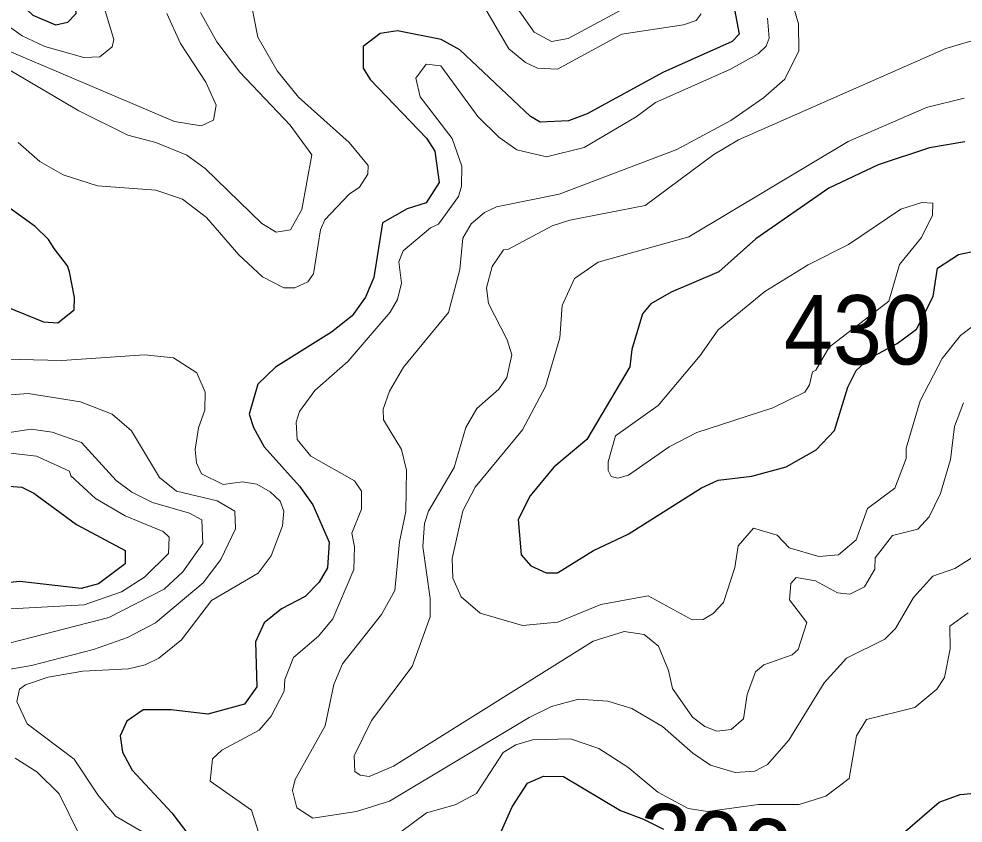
# Model space of a CAD drawing. Extents: x 673.6 to 698.9, y 7012 to 7040.1.
# Drawn here: x 687.062 to 688.151, y 7016.629 to 7017.556 of the extents above; entities that cross this region are included whole.
import ezdxf
from ezdxf.enums import TextEntityAlignment as Align

# ---------------------------------------------------------------- set-up
doc = ezdxf.new("R2010")
doc.units = 0
doc.header["$LTSCALE"] = 0.032
doc.layers.add('1', color=7, linetype='Continuous', lineweight=25)
doc.layers.add('2', color=7, linetype='Continuous', lineweight=13)
doc.layers.add('21', color=7, linetype='Continuous')
doc.layers.add('61', color=7, linetype='Continuous')

msp = doc.modelspace()

# ---------------------------------------------------------------- linework, layer by layer
at = {"layer": '1'}
for points in [[(688.2424, 7018.1298), (688.1343, 7018.0545), (688.0913, 7018.0367), (688.0401, 7017.9815), (688.0228, 7017.9146), (687.9853, 7017.8607), (687.9778, 7017.8233), (687.9769, 7017.7999), (687.9692, 7017.7685), (687.9556, 7017.7623), (687.9412, 7017.7646), (687.8989, 7017.7946), (687.8572, 7017.8168), (687.8417, 7017.822), (687.8164, 7017.8201), (687.7888, 7017.7941), (687.7809, 7017.7701), (687.7782, 7017.7461), (687.7908, 7017.702), (687.8236, 7017.637), (687.8874, 7017.567), (687.8931, 7017.5384), (687.8847, 7017.53), (687.8048, 7017.4944)], [(687.1102, 7017.7165), (687.1084, 7017.6924), (687.1124, 7017.6448), (687.1256, 7017.5961), (687.128, 7017.5619), (687.1184, 7017.552), (687.1048, 7017.5491), (687.0789, 7017.56), (687.0303, 7017.606)], [(687.571, 7017.5205), (687.5494, 7017.5325), (687.4988, 7017.5425), (687.4791, 7017.5393), (687.4595, 7017.5245), (687.4593, 7017.4994), (687.4675, 7017.4863), (687.5325, 7017.4185), (687.5418, 7017.4036), (687.5469, 7017.3674), (687.5318, 7017.3441), (687.5102, 7017.3372), (687.4818, 7017.321), (687.4716, 7017.2579), (687.462, 7017.2354), (687.4466, 7017.2138), (687.4228, 7017.1949), (687.3582, 7017.1546), (687.3378, 7017.135), (687.3279, 7017.1003), (687.3328, 7017.085), (687.3453, 7017.0629), (687.3861, 7017.0176), (687.4011, 7016.9959), (687.4203, 7016.9527), (687.4183, 7016.9233), (687.4085, 7016.9068), (687.3926, 7016.8901), (687.3653, 7016.876), (687.3451, 7016.8598), (687.3352, 7016.838), (687.3368, 7016.7862), (687.3225, 7016.7659), (687.2801, 7016.7547), (687.2378, 7016.7595), (687.2057, 7016.7595), (687.1867, 7016.7466), (687.1791, 7016.7297), (687.1816, 7016.7106), (687.193, 7016.6899), (687.2385, 7016.6409), (687.2594, 7016.6137)], [(687.8048, 7017.4944), (687.7177, 7017.4467), (687.6963, 7017.4385), (687.6635, 7017.437), (687.6523, 7017.4436), (687.571, 7017.5205)], [(688.1532, 7017.4145), (688.1126, 7017.4077), (688.0534, 7017.3879), (687.9965, 7017.3611), (687.912, 7017.3027), (687.8694, 7017.2645), (687.8144, 7017.2411), (687.7912, 7017.2278), (687.7815, 7017.2163), (687.7693, 7017.1752), (687.7667, 7017.1551), (687.7171, 7017.0711), (687.6793, 7017.0395), (687.6518, 7017.0064), (687.638, 7016.9791), (687.6415, 7016.9381), (687.6527, 7016.9255), (687.6705, 7016.9177), (687.6834, 7016.9177), (687.7248, 7016.9432), (687.7649, 7016.9622), (687.8496, 7017.0155), (687.8689, 7017.0242), (687.9075, 7017.0291), (687.9471, 7017.0397), (687.9818, 7017.0593), (688.0027, 7017.0815), (688.0182, 7017.1314), (688.028, 7017.1507), (688.0428, 7017.1646), (688.0752, 7017.1818), (688.0974, 7017.1983), (688.1166, 7017.2362), (688.1215, 7017.2689), (688.1459, 7017.2845), (688.1857, 7017.293)], [(687.03, 7017.0191), (687.0656, 7017.0164), (687.0796, 7017.0094), (687.1289, 7016.9733), (687.185, 7016.9432), (687.1849, 7016.928), (687.1543, 7016.9048), (687.1342, 7016.8994), (687.0633, 7016.9075), (687.0143, 7016.9026)], [(687.6189, 7016.6202), (687.6311, 7016.6479), (687.6489, 7016.6749), (687.6672, 7016.6831), (687.6903, 7016.6827), (687.7559, 7016.6433), (687.7826, 7016.6335), (687.8056, 7016.6218)], [(688.0816, 7016.6168), (688.1237, 7016.6532), (688.1479, 7016.6618), (688.1725, 7016.6642), (688.2214, 7016.6561), (688.244, 7016.6568), (688.2942, 7016.6716), (688.3184, 7016.6756), (688.3418, 7016.67), (688.4117, 7016.6237)]]:
    msp.add_lwpolyline(points, dxfattribs=at)
msp.add_lwpolyline([(687.103, 7017.2915), (687.0964, 7017.3019), (687.0809, 7017.317), (687.0426, 7017.3446), (687.0221, 7017.3528), (687.004, 7017.3553), (686.9794, 7017.3511), (686.9737, 7017.343), (686.9679, 7017.3072), (686.9509, 7017.2715), (686.9506, 7017.2645), (686.9652, 7017.2463), (686.9788, 7017.2408), (687.0366, 7017.2289), (687.0908, 7017.2068), (687.1072, 7017.2059), (687.1261, 7017.2206), (687.1263, 7017.2348), (687.1207, 7017.2646), (687.1183, 7017.2713)], close=True, dxfattribs=at)
at = {"layer": '2'}
msp.add_line((687.9711, 7016.8602), (687.9608, 7016.8293), dxfattribs=at)
for points in [[(687.138, 7017.6447), (687.1717, 7017.5324), (687.1699, 7017.5238), (687.1557, 7017.5123), (687.1371, 7017.5116), (687.0921, 7017.5244), (687.0661, 7017.5367), (687.0268, 7017.5641)], [(687.991, 7016.7908), (687.9502, 7016.7244), (687.9256, 7016.6966), (687.911, 7016.689), (687.8883, 7016.6873), (687.86, 7016.6958), (687.8394, 7016.7095), (687.8047, 7016.7404), (687.7693, 7016.7611), (687.7416, 7016.7695), (687.7078, 7016.7718), (687.6767, 7016.7634), (687.6506, 7016.7509), (687.4898, 7016.6542), (687.4516, 7016.6423), (687.4013, 7016.6347), (687.3827, 7016.6467), (687.378, 7016.6664), (687.3808, 7016.6794), (687.4156, 7016.7412), (687.4255, 7016.7888), (687.4356, 7016.8125), (687.4804, 7016.8694), (687.4958, 7016.8972), (687.5011, 7016.9532), (687.5086, 7016.9881), (687.5094, 7017.0357), (687.5037, 7017.0599), (687.4827, 7017.0941), (687.4824, 7017.1063), (687.4898, 7017.127), (687.5058, 7017.1546), (687.5579, 7017.2178), (687.571, 7017.2674), (687.5743, 7017.3033), (687.5838, 7017.3198), (687.5994, 7017.333), (687.6131, 7017.3394), (687.6854, 7017.3543), (687.8211, 7017.4056), (687.8833, 7017.4392), (687.9209, 7017.4652), (687.9455, 7017.4866), (687.9619, 7017.5193), (687.9614, 7017.5506), (687.9456, 7017.6046)], [(687.7564, 7017.5664), (687.6956, 7017.5335), (687.6767, 7017.5302), (687.6567, 7017.5409), (687.622, 7017.5905)], [(687.3287, 7017.5825), (687.3378, 7017.535), (687.3602, 7017.4965), (687.3848, 7017.4661), (687.4431, 7017.4135), (687.465, 7017.3871), (687.4649, 7017.3773), (687.4552, 7017.3623), (687.4433, 7017.3541), (687.4151, 7017.3245), (687.41, 7017.3131), (687.4021, 7017.2621), (687.3957, 7017.2532), (687.3804, 7017.2461), (687.3677, 7017.2461), (687.3432, 7017.2589), (687.316, 7017.284), (687.2787, 7017.3272), (687.2508, 7017.3485), (687.2202, 7017.3587), (687.1531, 7017.3639), (687.1132, 7017.3765)], [(687.8493, 7017.562), (687.8434, 7017.5542), (687.8288, 7017.5492), (687.7578, 7017.5387), (687.6836, 7017.4983), (687.6602, 7017.4995), (687.6464, 7017.506), (687.6274, 7017.5217), (687.5998, 7017.569)], [(687.233, 7017.5624), (687.2486, 7017.5278), (687.2778, 7017.4832), (687.29, 7017.4568), (687.2866, 7017.4393), (687.2726, 7017.4329), (687.2417, 7017.4377), (687.0439, 7017.522)], [(687.2719, 7017.5635), (687.2906, 7017.5298), (687.3171, 7017.4949), (687.3752, 7017.4337), (687.4, 7017.3996), (687.3886, 7017.3364), (687.3754, 7017.3129), (687.3591, 7017.3102), (687.3425, 7017.3201), (687.2771, 7017.3838), (687.256, 7017.3991), (687.2201, 7017.4135), (687.1878, 7017.4221), (687.1313, 7017.4502)], [(687.1313, 7017.4502), (686.9625, 7017.5494)], [(687.9258, 7017.5571), (687.9276, 7017.534), (687.9242, 7017.5247), (687.9148, 7017.5158), (687.882, 7017.4977), (687.7963, 7017.4597), (687.774, 7017.4432), (687.7141, 7017.4079), (687.6708, 7017.3973), (687.6366, 7017.4051), (687.6156, 7017.4197), (687.5914, 7017.4436), (687.549, 7017.5021), (687.5319, 7017.504), (687.5201, 7017.4879), (687.5251, 7017.4664)], [(687.9608, 7016.8293), (687.9542, 7016.823), (687.9212, 7016.8113), (687.9117, 7016.8033), (687.9022, 7016.7773), (687.8981, 7016.7492), (687.8837, 7016.7369), (687.8673, 7016.735), (687.8532, 7016.7405), (687.8392, 7016.7511), (687.816, 7016.784), (687.8113, 7016.805), (687.7999, 7016.8329), (687.7833, 7016.8465), (687.7604, 7016.8499), (687.7246, 7016.8387), (687.4943, 7016.6945), (687.4661, 7016.6825), (687.4558, 7016.6841), (687.4499, 7016.6884), (687.4488, 7016.7066), (687.4691, 7016.7472), (687.5158, 7016.8094), (687.5365, 7016.8668), (687.5366, 7016.8881), (687.5283, 7016.948), (687.53, 7016.9745), (687.5348, 7016.9885), (687.5643, 7017.0388), (687.5777, 7017.085), (687.5904, 7017.1068), (687.6156, 7017.1291), (687.6252, 7017.1428), (687.6309, 7017.169), (687.6255, 7017.1862), (687.604, 7017.2281), (687.6015, 7017.2463), (687.6082, 7017.2709), (687.621, 7017.29), (687.6269, 7017.2906), (687.6772, 7017.3176), (687.6976, 7017.3241), (687.7846, 7017.341), (687.8639, 7017.3999), (687.8923, 7017.4169), (688.1312, 7017.522), (688.1717, 7017.5338)], [(687.5251, 7017.4664), (687.5621, 7017.4182), (687.5733, 7017.3865), (687.5728, 7017.3635), (687.5694, 7017.3513), (687.5461, 7017.3197)], [(688.1526, 7017.4647), (688.1088, 7017.4542), (688.0188, 7017.4149), (687.8349, 7017.3049), (687.7305, 7017.2756), (687.703, 7017.257), (687.6887, 7017.2256), (687.6861, 7017.1885), (687.6695, 7017.1323), (687.6429, 7017.0824), (687.5885, 7017.0162), (687.5741, 7016.9889), (687.5619, 7016.934), (687.5628, 7016.9112), (687.5723, 7016.8897), (687.5944, 7016.8709), (687.643, 7016.8566), (687.6838, 7016.8608), (687.7334, 7016.8811), (687.7879, 7016.8911), (687.8386, 7016.8634), (687.8513, 7016.8639), (687.863, 7016.8708), (687.875, 7016.8835), (687.8878, 7016.9236), (687.8917, 7016.9486), (687.9093, 7016.9689), (687.9367, 7016.9608), (687.9507, 7016.9462), (687.9849, 7016.9363), (688.0073, 7016.9384), (688.0279, 7016.9554), (688.0409, 7016.9917), (688.0723, 7017.0153), (688.0854, 7017.0493), (688.0856, 7017.0611), (688.1015, 7017.1159), (688.1269, 7017.1648), (688.1482, 7017.1913), (688.1768, 7017.2128)], [(687.1132, 7017.3765), (687.0866, 7017.3919), (687.0615, 7017.4136)], [(687.5461, 7017.3197), (687.5368, 7017.3152), (687.5054, 7017.2888), (687.5004, 7017.2762), (687.5034, 7017.2514), (687.4988, 7017.2326), (687.4905, 7017.2182), (687.4422, 7017.1617), (687.4037, 7017.1279), (687.3858, 7017.1037), (687.382, 7017.0911), (687.3833, 7017.0711), (687.3989, 7017.052), (687.4494, 7017.0234), (687.4575, 7017.0117), (687.4576, 7016.9908), (687.4462, 7016.9634), (687.4494, 7016.9475), (687.4487, 7016.9214), (687.4245, 7016.8644), (687.4078, 7016.8445), (687.379, 7016.8198), (687.3691, 7016.7947), (687.3682, 7016.7809), (687.3532, 7016.7524), (687.3394, 7016.736), (687.2964, 7016.7129), (687.2854, 7016.7032), (687.2828, 7016.6775), (687.3307, 7016.6439), (687.3391, 7016.6172)], [(686.981, 7017.1655), (687.112, 7017.1623), (687.207, 7017.1689), (687.2406, 7017.1655), (687.2676, 7017.1483), (687.2772, 7017.126), (687.2768, 7017.1051), (687.2694, 7017.0847), (687.2654, 7017.0598), (687.267, 7017.0444), (687.2729, 7017.0317), (687.2979, 7017.0194), (687.3201, 7017.0226), (687.3367, 7017.0198), (687.3522, 7017.011), (687.3638, 7017), (687.368, 7016.9885), (687.3664, 7016.9716), (687.3532, 7016.9371), (687.3383, 7016.9173), (687.2845, 7016.8855), (687.25, 7016.8403), (687.2236, 7016.8192), (687.2081, 7016.8115), (687.1886, 7016.807), (687.1359, 7016.804), (687.096, 7016.7973), (687.0701, 7016.7884), (687.0631, 7016.7832), (687.0601, 7016.7693), (687.072, 7016.7434), (687.1259, 7016.7026), (687.1533, 7016.6614), (687.1737, 7016.6368), (687.2166, 7016.6121)], [(687.0229, 7017.1204), (687.073, 7017.1244), (687.1335, 7017.1146), (687.17, 7017.1006), (687.192, 7017.0811), (687.2244, 7017.0273), (687.2439, 7017.0116), (687.2909, 7017.0006), (687.3113, 7016.9885), (687.3121, 7016.9681), (687.2953, 7016.9328), (687.2747, 7016.9061), (687.2198, 7016.8597), (687.1876, 7016.843), (687.1483, 7016.8293), (687.0767, 7016.8106), (687.0389, 7016.804)], [(688.1516, 7017.1137), (688.1413, 7017.0863), (688.1366, 7017.048), (688.1253, 7017.009), (688.1121, 7016.9821), (688.0988, 7016.9677), (688.0698, 7016.9607), (688.0496, 7016.9349), (688.0492, 7016.9216), (688.0373, 7016.9014), (688.0205, 7016.8928), (688.0064, 7016.8945), (687.9811, 7016.9083), (687.9587, 7016.9121), (687.9526, 7016.9052), (687.951, 7016.8865), (687.9711, 7016.8602)], [(686.9982, 7017.0711), (687.0763, 7017.0833), (687.1005, 7017.0797), (687.1346, 7017.0676), (687.1744, 7017.024), (687.1927, 7017.0104), (687.2164, 7016.9986), (687.2591, 7016.9862), (687.2734, 7016.9788), (687.2743, 7016.9512), (687.2513, 7016.9187), (687.2298, 7016.8986), (687.166, 7016.8662), (687.027, 7016.8302)], [(687.0525, 7017.0555), (687.0826, 7017.0522), (687.1206, 7017.0347), (687.1222, 7017.0293), (687.1508, 7017.0032), (687.1848, 7016.9832), (687.2288, 7016.9651), (687.2357, 7016.9587), (687.2348, 7016.9397), (687.2072, 7016.9127), (687.1806, 7016.8955), (687.1375, 7016.8805), (687.0176, 7016.8739)], [(688.1717, 7016.9412), (688.1418, 7016.9225), (688.1164, 7016.9137), (688.0941, 7016.8891), (688.0731, 7016.8533), (688.0609, 7016.8412), (688.0166, 7016.8191), (687.991, 7016.7908)], [(687.5022, 7016.6185), (687.5322, 7016.6407), (687.5656, 7016.6499), (687.5901, 7016.6632), (687.6207, 7016.7105), (687.6355, 7016.7193), (687.6548, 7016.725), (687.6985, 7016.726), (687.731, 7016.7149), (687.7644, 7016.6935), (687.799, 7016.6648), (687.8343, 7016.6459), (687.8563, 7016.6424), (687.9153, 7016.6506), (687.9621, 7016.6504), (687.9929, 7016.66), (688.0198, 7016.6804), (688.0283, 7016.7294), (688.0398, 7016.7484), (688.0957, 7016.7622), (688.1208, 7016.7835), (688.1299, 7016.7969), (688.1364, 7016.8299), (688.136, 7016.8562), (688.157, 7016.8715)], [(687.0579, 7016.7038), (687.0829, 7016.688), (687.1089, 7016.6627), (687.142, 7016.5954)]]:
    msp.add_lwpolyline(points, dxfattribs=at)
msp.add_lwpolyline([(687.8478, 7017.168), (687.7995, 7017.1103), (687.7505, 7017.0753), (687.742, 7017.0455), (687.742, 7017.0356), (687.7455, 7017.0287), (687.753, 7017.0268), (687.7652, 7017.0301), (687.8124, 7017.0626), (687.8443, 7017.0794), (687.9319, 7017.1078), (687.9688, 7017.1258), (687.9742, 7017.1342), (687.9775, 7017.1494), (687.9813, 7017.1513), (687.9966, 7017.1776), (688.0656, 7017.2306), (688.0779, 7017.2729), (688.1031, 7017.3043), (688.1158, 7017.3299), (688.1163, 7017.3437), (688.1036, 7017.3445), (688.0794, 7017.3367), (688.0189, 7017.2962), (687.9727, 7017.2727), (687.9224, 7017.2417), (687.8688, 7017.1978)], close=True, dxfattribs=at)

# ---------------------------------------------------------------- texts
at = {"layer": '21', "width": 0.95}
msp.add_text('430', height=0.08, dxfattribs=at).set_placement((687.9445, 7017.1577))
at = {"layer": '61'}
msp.add_text('300', height=0.08, rotation=351.703, dxfattribs=at).set_placement((687.8586, 7016.563), align=Align.CENTER)

doc.saveas('drawing.dxf')
